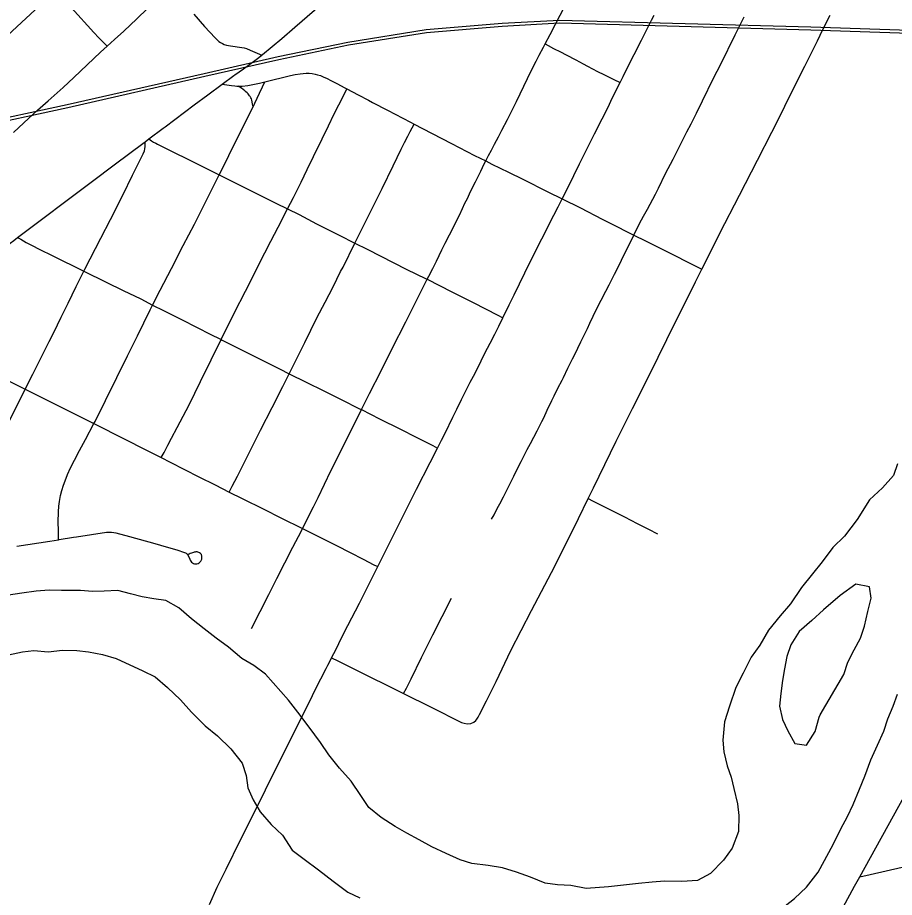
# Model space of a CAD drawing. Extents: x -483 to 680, y 0 to 440.
# Drawn here: x 296.96 to 333.54, y 330.39 to 367.09 of the extents above; entities that cross this region are included whole.
import ezdxf

# ---------------------------------------------------------------- set-up
doc = ezdxf.new("R2010")
doc.units = 0
for name, color, linetype in [('GM_X_City_Street', 7, 'Continuous'), ('GM_X_Major_River', 7, 'Continuous'), ('GM_X_Rail_Line', 7, 'Continuous'), ('GM_X_State_Route', 7, 'Continuous')]:
    doc.layers.add(name, color=color, linetype=linetype)

msp = doc.modelspace()

# ---------------------------------------------------------------- linework, layer by layer
at = {"layer": 'GM_X_City_Street'}
for points in [[(287.757, 358.133), (288.261, 358.582), (290.241, 360.377), (290.873, 360.975), (291.032, 361.128), (291.388, 361.469), (291.835, 361.901), (292.308, 362.349), (292.719, 362.736), (293.109, 363.098), (293.885, 363.846), (295.408, 365.267), (296.353, 366.166), (298.277, 367.961), (298.568, 368.235), (299.181, 368.814), (299.569, 369.172), (299.979, 369.547), (300.292, 369.844), (300.497, 370.03), (300.855, 370.368), (300.944, 370.452), (301.248, 370.739)], [(298.568, 368.235), (298.93, 367.816), (299.212, 367.489), (300.147, 366.464), (300.359, 366.243), (300.696, 365.891)], [(296.799, 362.294), (297.225, 362.701), (297.8, 363.223), (298.245, 363.611), (298.863, 364.176), (299.315, 364.592), (300.427, 365.649), (300.696, 365.891), (301.003, 366.168), (301.394, 366.524), (301.939, 367.033), (302.386, 367.462)], [(306.728, 341.599), (307.441, 343.031), (307.776, 343.698), (308.451, 344.992), (308.808, 345.682), (308.856, 345.777), (309.305, 346.682), (309.498, 347.067), (309.772, 347.625), (310.033, 348.176), (310.83, 349.751), (311.315, 350.734), (311.649, 351.411), (312.127, 352.358), (312.591, 353.279), (313.155, 354.397), (314.049, 356.17), (314.117, 356.304), (314.281, 356.615), (314.433, 356.927), (314.665, 357.397), (314.797, 357.672), (314.976, 358.029), (315.393, 358.85), (315.52, 359.125), (315.625, 359.342), (315.731, 359.548), (315.863, 359.828), (316.063, 360.235), (316.19, 360.488), (316.288, 360.683), (316.432, 360.985), (316.494, 361.106), (316.606, 361.328), (316.727, 361.555), (316.86, 361.807), (317.021, 362.114), (317.167, 362.386), (317.401, 362.843), (317.608, 363.251), (317.775, 363.591), (318.236, 364.546), (318.435, 364.952), (318.594, 365.265), (318.726, 365.518), (318.906, 365.854), (318.977, 365.986), (319.185, 366.385), (319.407, 366.808), (319.797, 367.563)], [(304.31, 367.229), (304.757, 366.714), (305.204, 366.24), (305.36, 366.096), (305.428, 366.046), (305.51, 366.001), (305.586, 365.968), (305.675, 365.941), (305.759, 365.921), (305.852, 365.905), (306.316, 365.846), (306.419, 365.825), (306.508, 365.796), (306.668, 365.728), (307.154, 365.523)], [(315.873, 337.646), (315.994, 337.704), (316.076, 337.767), (316.125, 337.83), (316.18, 337.911), (316.238, 338.012), (316.531, 338.59), (316.929, 339.398), (317.545, 340.687), (318.406, 342.354), (319.241, 343.944), (320.191, 345.842), (320.368, 346.195), (320.771, 347.024), (320.992, 347.477), (321.931, 349.418), (322.622, 350.786), (323.326, 352.18), (324.051, 353.66), (325.239, 356.065), (325.506, 356.588), (325.826, 357.215), (326.262, 358.091), (327.078, 359.686), (327.831, 361.147), (328.428, 362.304), (328.686, 362.824), (328.971, 363.397), (329.393, 364.235), (329.81, 365.062), (330.328, 366.113), (330.561, 366.584), (330.861, 367.183)], [(316.737, 346.165), (316.839, 346.348), (316.977, 346.616), (317.083, 346.81), (317.23, 347.093), (317.386, 347.401), (317.664, 347.966), (317.824, 348.283), (317.967, 348.571), (318.224, 349.075), (318.359, 349.327), (318.636, 349.852), (318.75, 350.067), (318.839, 350.236), (318.914, 350.396), (319.062, 350.708), (319.247, 351.109), (319.352, 351.311), (319.504, 351.632), (319.677, 351.968), (319.731, 352.082), (319.921, 352.467), (320.119, 352.855), (320.209, 353.038), (320.46, 353.568), (320.583, 353.817), (320.734, 354.119), (320.839, 354.343), (321.112, 354.922), (321.302, 355.306), (321.499, 355.675), (321.643, 355.947), (321.866, 356.386), (321.998, 356.656), (322.153, 356.967), (322.364, 357.4), (322.516, 357.695), (322.673, 358.015), (322.909, 358.495), (323.073, 358.803), (323.237, 359.1), (323.569, 359.72), (323.696, 359.975), (323.995, 360.584), (324.312, 361.188), (324.618, 361.796), (324.887, 362.32), (325.059, 362.657), (325.28, 363.099), (325.538, 363.621), (326.001, 364.565), (326.295, 365.151), (326.895, 366.364), (327.079, 366.727), (327.28, 367.117)], [(318.977, 365.986), (319.091, 365.925), (319.318, 365.804), (319.608, 365.656), (319.846, 365.535), (320.253, 365.324), (320.554, 365.16), (320.733, 365.061), (321.156, 364.839), (321.415, 364.707), (321.838, 364.501), (322.1, 364.374)], [(298.668, 345.311), (298.669, 345.564), (298.67, 345.697), (298.657, 346.038), (298.667, 346.466), (298.686, 346.703), (298.708, 346.903), (298.754, 347.149), (298.81, 347.365), (298.881, 347.583), (298.948, 347.77), (299.05, 348.023), (299.175, 348.304), (299.342, 348.634), (299.55, 349.025), (299.795, 349.487), (300.148, 350.153), (300.197, 350.246), (300.627, 351.114), (301.105, 352.082), (301.55, 352.98), (301.962, 353.813), (302.495, 354.891), (302.597, 355.097), (302.905, 355.719), (303.379, 356.627), (303.878, 357.586), (304.339, 358.474), (304.552, 358.893), (304.845, 359.465), (305.377, 360.532), (305.523, 360.824), (306.033, 361.854), (306.787, 363.364), (306.861, 363.523), (307.059, 363.94), (307.184, 364.204), (307.283, 364.413)], [(305.503, 364.313), (305.89, 364.258), (306.03, 364.238), (306.111, 364.23), (306.165, 364.228), (306.326, 364.229), (306.567, 364.256), (306.779, 364.296), (307.05, 364.357), (307.283, 364.413), (308.35, 364.673), (308.549, 364.716), (308.751, 364.746), (308.875, 364.761), (309.004, 364.765), (309.128, 364.764), (309.259, 364.752), (309.373, 364.733), (309.479, 364.705), (309.595, 364.666), (309.716, 364.618), (309.876, 364.543), (310.029, 364.469), (310.312, 364.321), (310.593, 364.173), (310.703, 364.116), (311.171, 363.871), (311.606, 363.637), (311.768, 363.552), (312.398, 363.219), (313.349, 362.729), (313.508, 362.647), (313.857, 362.467), (315.066, 361.832), (316.031, 361.337), (316.494, 361.106), (316.751, 360.978), (317.441, 360.638), (318.035, 360.344), (319.083, 359.826), (319.681, 359.528), (320.443, 359.148), (321.356, 358.682), (321.74, 358.479), (322.591, 358.056), (322.673, 358.015), (323.154, 357.775), (323.962, 357.367), (325.313, 356.685), (325.506, 356.588)], [(302.956, 348.732), (303.072, 348.952), (303.229, 349.247), (303.385, 349.539), (303.622, 349.985), (303.878, 350.468), (304.125, 350.935), (304.6, 351.908), (305.039, 352.808), (305.453, 353.656), (306.006, 354.789), (306.468, 355.682), (307.278, 357.271), (307.527, 357.755), (307.83, 358.343), (308.225, 359.111), (308.47, 359.587), (308.639, 359.913), (308.793, 360.225), (309.047, 360.749), (309.31, 361.289), (309.669, 362.028), (309.931, 362.567), (310.175, 363.07), (310.554, 363.82), (310.703, 364.116)], [(306.787, 363.364), (306.765, 363.482), (306.747, 363.58), (306.732, 363.64), (306.717, 363.693), (306.695, 363.739), (306.666, 363.789), (306.644, 363.824), (306.613, 363.863), (306.584, 363.903), (306.544, 363.945), (306.492, 363.993), (306.443, 364.036), (306.375, 364.09), (306.299, 364.144), (306.165, 364.228)], [(305.79, 347.296), (305.919, 347.547), (306.132, 347.962), (307.104, 349.875), (307.582, 350.817), (308.03, 351.702), (308.299, 352.232), (308.507, 352.643), (308.691, 353.034), (308.94, 353.533), (309.448, 354.56), (309.796, 355.221), (310.132, 355.851), (310.441, 356.491), (310.539, 356.681), (311.034, 357.68), (311.226, 358.068), (312.173, 359.953), (312.635, 360.897), (312.961, 361.596), (313.098, 361.872), (313.238, 362.146), (313.339, 362.334), (313.508, 362.647)], [(296.113, 349.284), (297.097, 351.22), (297.28, 351.585), (297.597, 352.216), (298.006, 353.018), (298.284, 353.57), (298.473, 353.959), (298.787, 354.598), (299.071, 355.175), (299.412, 355.868), (299.728, 356.51), (299.769, 356.593), (300.443, 357.886), (300.841, 358.659), (301.355, 359.684), (301.762, 360.521), (302.207, 361.407), (302.254, 361.527), (302.274, 361.618), (302.291, 361.716), (302.288, 361.841), (302.286, 361.91)], [(302.444, 362.027), (302.552, 361.951), (302.637, 361.893), (302.724, 361.843), (302.798, 361.805), (303.388, 361.518), (304.156, 361.144), (305.127, 360.659), (305.377, 360.532), (305.769, 360.331), (306.485, 359.978), (307.743, 359.353), (308.225, 359.111), (308.707, 358.868), (309.439, 358.491), (310.385, 358.006), (311.034, 357.68), (311.544, 357.423), (313.205, 356.586), (313.984, 356.203), (314.049, 356.17), (315.076, 355.649), (315.964, 355.197), (316.993, 354.672), (317.206, 354.562)], [(296.965, 357.913), (297.093, 357.84), (297.318, 357.712), (297.54, 357.597), (297.898, 357.416), (298.411, 357.167), (299.728, 356.51), (300.652, 356.058), (301.374, 355.701), (302.1, 355.35), (302.597, 355.097), (303.044, 354.869), (303.779, 354.507), (304.487, 354.144), (304.975, 353.895), (305.453, 353.656), (305.5, 353.632), (305.918, 353.429), (306.64, 353.066), (307.253, 352.755), (307.886, 352.44), (308.299, 352.232), (309.008, 351.875), (309.734, 351.513), (310.46, 351.159), (311.234, 350.775), (311.315, 350.734), (312.059, 350.357), (312.941, 349.917), (313.589, 349.589), (314.281, 349.235), (314.482, 349.132)], [(294.433, 352.998), (294.826, 352.814), (295.338, 352.563), (296.728, 351.86), (297.28, 351.585)], [(297.28, 351.585), (298.645, 350.905), (300.118, 350.169), (300.148, 350.153)], [(300.148, 350.153), (301.438, 349.499), (302.282, 349.075), (302.956, 348.732)], [(302.956, 348.732), (303.335, 348.54), (304.527, 347.938), (305.203, 347.592), (305.79, 347.296)], [(305.79, 347.296), (306.332, 347.023), (307.23, 346.58), (307.947, 346.227), (308.856, 345.777)], [(320.771, 347.024), (320.946, 346.935), (321.424, 346.694), (322.284, 346.258), (322.817, 345.988), (323.288, 345.75), (323.663, 345.559)], [(308.856, 345.777), (309.128, 345.64), (309.82, 345.289), (310.299, 345.047), (310.804, 344.791), (311.407, 344.484), (311.594, 344.387), (311.831, 344.268), (311.987, 344.191)], [(296.927, 345.036), (298.305, 345.252), (298.668, 345.311), (298.7, 345.316), (299.3, 345.41), (299.415, 345.433), (300.669, 345.618), (300.786, 345.626), (300.886, 345.624), (300.975, 345.612), (301.069, 345.598), (301.637, 345.438), (302.685, 345.147), (303.16, 345.008), (303.61, 344.885), (303.931, 344.774), (303.962, 344.759), (303.991, 344.745), (304.019, 344.727), (304.055, 344.692), (304.083, 344.655), (304.146, 344.491), (304.167, 344.451), (304.19, 344.41), (304.222, 344.372), (304.262, 344.34), (304.3, 344.322), (304.344, 344.309), (304.392, 344.301), (304.435, 344.302), (304.495, 344.318), (304.536, 344.341), (304.571, 344.371), (304.602, 344.408), (304.624, 344.443), (304.646, 344.496), (304.656, 344.552), (304.655, 344.583), (304.65, 344.629), (304.629, 344.686), (304.596, 344.733), (304.553, 344.768), (304.524, 344.782), (304.487, 344.793), (304.451, 344.8), (304.401, 344.8), (304.368, 344.795), (304.334, 344.786), (304.3, 344.776), (304.225, 344.752), (304.169, 344.731), (304.119, 344.71), (304.071, 344.689)], [(313.069, 338.891), (313.188, 339.123), (313.384, 339.509), (313.82, 340.399), (314.292, 341.34), (315.068, 342.867)], [(330.516, 325.883), (330.519, 326.002), (330.532, 326.498), (330.53, 327.273), (330.558, 327.829), (330.577, 328.017), (330.605, 328.226), (330.636, 328.385), (330.666, 328.504), (330.716, 328.659), (330.778, 328.811), (330.952, 329.171), (331.402, 329.986), (331.883, 330.857), (332.099, 331.245), (332.546, 332.052), (334.247, 335.125), (334.953, 336.404), (335.502, 337.375), (335.718, 337.757), (336.69, 339.528), (337.124, 340.318), (337.77, 341.496), (338.23, 342.335)], [(310.062, 340.377), (310.317, 340.253), (311.126, 339.858), (312.902, 338.973), (313.069, 338.891), (314.211, 338.33), (315.481, 337.681), (315.592, 337.651), (315.719, 337.635), (315.873, 337.646)], [(332.099, 331.245), (332.527, 331.344), (335.195, 331.958), (336.778, 332.337), (336.889, 332.363), (338.464, 332.734), (339.072, 332.882), (339.976, 333.101)]]:
    msp.add_lwpolyline(points, dxfattribs=at)
at = {"layer": 'GM_X_Major_River'}
for points in [[(333.665, 348.479), (333.5, 347.989), (333.05, 347.469), (332.506, 346.971), (331.991, 346.149), (331.461, 345.46), (330.974, 344.978), (330.522, 344.383), (330.129, 343.88), (329.659, 343.322), (329.205, 342.631), (328.774, 342.13), (328.284, 341.535), (327.927, 340.917), (327.572, 340.414), (327.231, 339.739), (326.931, 339.139), (326.664, 338.367), (326.457, 337.708), (326.379, 336.951), (326.423, 336.456), (326.559, 335.883), (326.736, 335.403), (326.837, 334.926), (326.991, 334.295), (327.053, 333.8), (327.035, 333.136), (326.77, 332.44), (326.415, 331.937), (325.87, 331.381), (325.331, 331.091)], [(325.331, 331.091), (324.667, 331.051), (323.947, 331.07), (323.434, 331.026), (322.863, 330.965), (322.236, 330.905), (321.609, 330.826), (320.678, 330.755), (320.037, 330.886), (319.488, 330.919), (318.978, 330.989), (318.359, 331.233), (317.777, 331.438), (317.194, 331.624), (316.59, 331.715), (315.91, 331.809), (315.421, 331.954), (314.841, 332.216), (314.242, 332.497), (313.719, 332.796), (313.196, 333.075), (312.71, 333.353), (312.133, 333.729), (311.613, 334.141), (311.285, 334.644), (310.884, 335.242), (310.387, 335.787), (309.947, 336.33), (309.601, 336.852), (309.125, 337.49), (308.649, 338.111), (308.264, 338.614), (307.308, 339.702), (306.824, 340.056), (306.321, 340.354), (305.765, 340.824), (305.244, 341.199), (304.743, 341.591), (304.223, 342.003), (303.686, 342.473), (303.144, 342.772), (302.653, 342.841), (302.163, 342.93), (301.673, 343.057), (301.146, 343.184), (300.576, 343.161), (300.083, 343.154), (299.591, 343.186), (298.795, 343.188), (298.284, 343.201), (297.733, 343.158), (297.143, 343.078), (296.591, 342.998)], [(331.438, 339.688), (331.604, 340.196), (331.864, 340.721), (332.124, 341.208), (332.288, 341.697), (332.438, 342.32), (332.566, 342.868), (332.503, 343.344), (331.937, 343.453), (331.28, 342.977), (330.582, 342.387), (330.096, 341.944), (329.572, 341.483), (329.216, 340.922), (329.051, 340.433), (328.961, 339.922), (328.872, 339.431), (328.801, 338.901), (328.749, 338.371), (328.867, 337.817), (329.1, 337.336), (329.39, 336.816), (329.881, 336.746), (330.237, 337.307), (330.405, 337.91), (330.448, 338.001)], [(296.581, 340.51), (297.172, 340.628), (297.648, 340.692), (298.234, 340.639), (298.842, 340.699), (299.429, 340.684), (299.921, 340.633), (300.506, 340.523), (301.07, 340.357), (302.193, 339.834), (302.699, 339.593), (303.217, 339.143), (303.753, 338.635), (304.213, 338.111), (304.786, 337.545), (305.305, 337.133), (305.859, 336.587), (306.336, 335.986), (306.493, 335.47), (306.574, 334.955), (306.788, 334.456), (307.078, 333.954), (307.537, 333.43), (308.018, 332.981), (308.419, 332.363), (308.92, 331.989), (309.515, 331.537), (310.128, 331.065), (310.741, 330.613), (311.247, 330.372)], [(330.448, 338.001), (331.438, 339.688)], [(328.787, 329.882), (329.368, 330.341), (329.873, 330.822), (330.364, 331.436), (330.983, 332.597), (331.303, 333.254), (331.582, 333.759), (331.823, 334.266), (332.087, 334.905), (332.31, 335.449), (332.556, 336.127), (332.838, 336.746), (333.1, 337.328), (333.265, 337.836), (333.488, 338.362), (333.672, 338.87)]]:
    msp.add_lwpolyline(points, dxfattribs=at)
at = {"layer": 'GM_X_Rail_Line'}
for points in [[(192.002, 351.898), (217.44, 353.96), (247.719, 356.19), (265.52, 357.763), (271.346, 358.204), (275.686, 358.582), (279.482, 359.105), (282.993, 359.77), (284.746, 360.25), (290.709, 361.561), (295.027, 362.596), (299.03, 363.462), (304.742, 364.758), (307.834, 365.462), (310.741, 366.066), (314.003, 366.596), (317.177, 366.86), (319.571, 366.986), (330.057, 366.697), (343.63, 366.245), (363.661, 365.604), (385.277, 364.912), (385.608, 364.901)], [(192.012, 351.774), (217.193, 353.826), (247.729, 356.066), (265.613, 357.65), (271.48, 358.071), (275.702, 358.458), (279.502, 358.983), (283.021, 359.649), (284.775, 360.129), (290.737, 361.44), (295.055, 362.475), (299.057, 363.34), (304.769, 364.637), (307.861, 365.341), (310.764, 365.944), (314.018, 366.472), (317.185, 366.736), (319.573, 366.862), (330.054, 366.573), (343.626, 366.12), (363.658, 365.479), (385.273, 364.788), (385.608, 364.776)]]:
    msp.add_lwpolyline(points, dxfattribs=at)
at = {"layer": 'GM_X_State_Route'}
for points in [[(306.021, 364.694), (306.386, 364.954), (306.914, 365.336), (307.154, 365.523), (307.183, 365.546), (307.992, 366.219), (308.533, 366.687), (309.355, 367.4), (310.176, 368.109), (310.27, 368.189), (310.361, 368.271), (310.663, 368.534), (310.969, 368.792), (311.297, 369.074), (311.764, 369.478), (311.977, 369.662), (312.939, 370.494), (313.577, 371.033), (313.689, 371.13)], [(310.062, 340.377), (310.158, 340.563), (310.29, 340.833), (310.434, 341.133), (310.736, 341.733), (311.222, 342.669), (311.809, 343.837), (311.987, 344.191), (312.074, 344.364), (312.382, 344.974), (313.064, 346.335), (313.607, 347.417), (314.178, 348.536), (314.482, 349.132), (314.648, 349.459), (314.8, 349.756), (315.122, 350.416), (315.287, 350.759), (315.482, 351.156), (315.721, 351.629), (315.846, 351.88), (315.978, 352.124), (316.143, 352.452), (316.458, 353.089), (316.676, 353.509), (316.867, 353.878), (317.036, 354.215), (317.206, 354.562), (317.473, 355.105), (317.679, 355.52), (318.124, 356.438), (318.429, 357.068), (318.834, 357.862), (319.336, 358.844), (319.515, 359.195), (319.681, 359.528), (319.928, 360.02), (320.402, 360.982), (320.883, 361.937), (321.034, 362.239), (321.351, 362.868), (321.594, 363.352), (321.716, 363.602), (321.955, 364.081), (322.1, 364.374), (322.225, 364.628), (322.344, 364.872), (322.689, 365.553), (322.991, 366.146), (323.414, 366.98), (323.521, 367.187)], [(303.037, 362.468), (303.116, 362.527), (304.33, 363.446), (304.905, 363.872), (305.503, 364.313), (305.981, 364.665), (306.021, 364.694)], [(291.843, 354.054), (292.555, 354.593), (294.218, 355.847), (296.655, 357.68), (296.801, 357.789), (296.965, 357.913), (300.031, 360.217), (301.048, 360.984), (302.193, 361.841), (302.286, 361.91), (302.444, 362.027), (303.037, 362.468)], [(309.27, 338.815), (309.315, 338.905), (309.62, 339.512), (309.842, 339.944), (309.908, 340.077), (310.018, 340.291), (310.062, 340.377)], [(306.466, 333.192), (307.3, 334.872), (309.27, 338.815)], [(304.965, 330.09), (305.293, 330.817), (305.662, 331.574), (306.268, 332.794), (306.466, 333.192)]]:
    msp.add_lwpolyline(points, dxfattribs=at)

doc.saveas('drawing.dxf')
